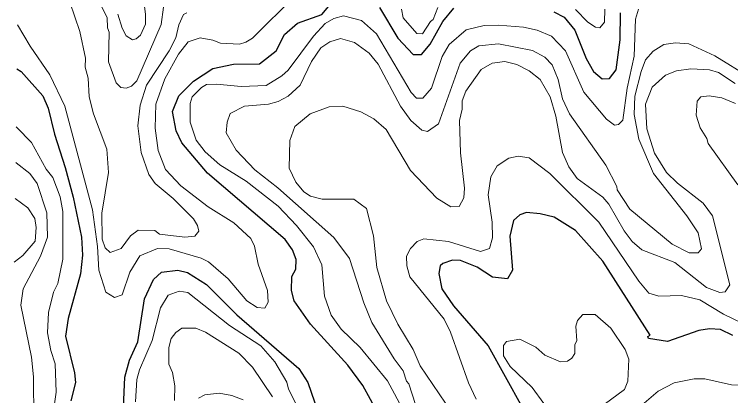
# Model space of a CAD drawing. Extents: x 673.6 to 698.9, y 7012 to 7040.1.
# Drawn here: x 673.671 to 675.069, y 7014.081 to 7014.825 of the extents above; entities that cross this region are included whole.
import ezdxf

# ---------------------------------------------------------------- set-up
doc = ezdxf.new("R2010")
doc.units = 0
doc.header["$LTSCALE"] = 0.032
doc.layers.add('1', color=7, linetype='Continuous', lineweight=25)
doc.layers.add('2', color=7, linetype='Continuous', lineweight=13)

msp = doc.modelspace()

# ---------------------------------------------------------------- linework, layer by layer
at = {"layer": '1'}
for points in [[(674.3807, 7014.0457), (674.3513, 7014.1007), (674.3214, 7014.1405), (674.2487, 7014.2203), (674.2172, 7014.2656), (674.2118, 7014.2862), (674.2126, 7014.3131), (674.2199, 7014.3277), (674.2208, 7014.3465), (674.2135, 7014.3655), (674.1992, 7014.3857), (674.0479, 7014.5148), (673.9979, 7014.5739), (673.9864, 7014.5976), (673.9794, 7014.6351), (673.9917, 7014.6656), (674.0204, 7014.6947), (674.0582, 7014.7191), (674.0988, 7014.7274), (674.1495, 7014.7286), (674.1816, 7014.7539), (674.1979, 7014.7857), (674.2233, 7014.8079), (674.2709, 7014.8244), (674.2953, 7014.8539)], [(674.3837, 7014.838), (674.4195, 7014.7783), (674.4493, 7014.7464), (674.4657, 7014.7465), (674.4824, 7014.7665), (674.5073, 7014.8112), (674.5284, 7014.8369)], [(674.7237, 7014.83), (674.7437, 7014.8191), (674.7646, 7014.7942), (674.7869, 7014.7384), (674.8015, 7014.7131), (674.8183, 7014.6988), (674.8326, 7014.6995), (674.8456, 7014.7166), (674.8535, 7014.7749), (674.8541, 7014.8281)], [(673.676, 7014.7185), (673.6842, 7014.7133), (673.7266, 7014.6661), (673.7366, 7014.6415), (673.7489, 7014.5911), (673.7698, 7014.5259), (673.7859, 7014.4682), (673.8017, 7014.39), (673.8041, 7014.3548), (673.8, 7014.3186), (673.7761, 7014.2315), (673.7706, 7014.1966), (673.7885, 7014.125), (673.7901, 7014.1066), (673.7811, 7014.0705)], [(675.0734, 7014.1979), (675.049, 7014.2096), (675.0278, 7014.2113), (675.0068, 7014.2081), (674.9453, 7014.1867), (674.9083, 7014.1925), (674.9073, 7014.1964), (674.9121, 7014.199), (674.8193, 7014.3433), (674.7663, 7014.403), (674.7245, 7014.429), (674.697, 7014.4357), (674.6707, 7014.4381), (674.6574, 7014.4335), (674.6448, 7014.4223), (674.6382, 7014.392), (674.6432, 7014.3259), (674.6331, 7014.3086), (674.6041, 7014.312), (674.5741, 7014.3313), (674.5413, 7014.3444), (674.5262, 7014.3451), (674.5069, 7014.3387), (674.5018, 7014.3342), (674.4995, 7014.3194), (674.5049, 7014.2893), (674.5279, 7014.2559), (674.5953, 7014.1779)], [(673.8831, 7014.0432), (673.8867, 7014.1167), (673.8956, 7014.1501), (673.9118, 7014.1858), (673.9246, 7014.2699), (673.9425, 7014.3077), (673.9579, 7014.3214), (673.9901, 7014.3256), (674.0088, 7014.3209), (674.046, 7014.2973), (674.1053, 7014.2381), (674.2261, 7014.1338), (674.2438, 7014.1061), (674.2768, 7014.0101)], [(674.5953, 7014.1779), (674.6622, 7014.0585), (674.678, 7014.0376), (674.7033, 7014.0127), (674.7719, 7013.9651), (674.827, 7013.9021)]]:
    msp.add_lwpolyline(points, dxfattribs=at)
at = {"layer": '2'}
for points in [[(673.8892, 7014.6807), (673.8786, 7014.6819), (673.8696, 7014.6911), (673.8545, 7014.7324), (673.856, 7014.7898), (673.8527, 7014.7984), (673.8518, 7014.819), (673.8172, 7014.8864), (673.8033, 7014.9205), (673.7876, 7014.9845), (673.7718, 7015.0241), (673.753, 7015.0725), (673.7476, 7015.0944), (673.7184, 7015.1631), (673.6828, 7015.2152)], [(673.8725, 7014.8255), (673.8811, 7014.7976), (673.8891, 7014.783), (673.9012, 7014.7752), (673.9087, 7014.7768), (673.9171, 7014.7843), (673.9266, 7014.8058), (673.9267, 7014.8248), (673.9135, 7014.9303)], [(673.7695, 7014.878), (673.7985, 7014.7911), (673.8099, 7014.7394), (673.8092, 7014.722), (673.8148, 7014.7006), (673.8166, 7014.6642), (673.825, 7014.6306), (673.8516, 7014.5617), (673.8543, 7014.5163), (673.8415, 7014.4369), (673.8422, 7014.386), (673.848, 7014.369), (673.8577, 7014.3603), (673.8791, 7014.3678), (673.8973, 7014.3923), (673.9126, 7014.4037), (673.9449, 7014.4028), (673.9541, 7014.3958), (674.0036, 7014.3897), (674.0232, 7014.392), (674.0308, 7014.402), (674.0285, 7014.4125), (674.0203, 7014.4259), (673.9807, 7014.4655), (673.9457, 7014.4948), (673.9332, 7014.5121), (673.9185, 7014.5553), (673.9119, 7014.6074), (673.9167, 7014.6473), (673.929, 7014.6868), (673.973, 7014.7535), (673.9857, 7014.7788), (673.9921, 7014.8047), (674.0009, 7014.8247), (674.0072, 7014.828)], [(673.9595, 7014.8652), (673.9619, 7014.8392), (673.9577, 7014.8051), (673.91, 7014.6951), (673.8992, 7014.6846), (673.8892, 7014.6807)], [(674.2195, 7014.8624), (674.1356, 7014.7786), (674.1226, 7014.7704), (674.11, 7014.7669), (674.073, 7014.7684), (674.0584, 7014.7746), (674.0337, 7014.7792), (674.0099, 7014.7711), (673.9911, 7014.7472), (673.9646, 7014.699), (673.9468, 7014.6495), (673.9459, 7014.6025), (673.9517, 7014.5592), (673.9657, 7014.5221), (673.9956, 7014.4903), (674.0493, 7014.4493), (674.0995, 7014.4182), (674.1325, 7014.3874), (674.1397, 7014.3725), (674.1468, 7014.3374), (674.1649, 7014.2861), (674.1665, 7014.2629), (674.1597, 7014.2516), (674.1449, 7014.2525), (674.1248, 7014.2657), (674.0879, 7014.3089), (674.0496, 7014.3421), (674.0355, 7014.3489), (673.973, 7014.367), (673.9503, 7014.3681)], [(674.4973, 7014.8381), (674.4885, 7014.8145), (674.4831, 7014.811), (674.4674, 7014.7868), (674.4562, 7014.7874), (674.4297, 7014.818), (674.4264, 7014.8351)], [(674.6646, 7014.7996), (674.6912, 7014.7938), (674.7193, 7014.7825), (674.7466, 7014.7536), (674.7821, 7014.6728), (674.8265, 7014.6206), (674.8424, 7014.6084), (674.85, 7014.6098), (674.8585, 7014.6184), (674.8668, 7014.6809), (674.8806, 7014.743), (674.8832, 7014.8153), (674.8892, 7014.8352)], [(674.8231, 7014.835), (674.8224, 7014.8093), (674.8137, 7014.7985), (674.8048, 7014.7998), (674.7902, 7014.8096), (674.7661, 7014.8345)], [(674.4314, 7014.0491), (674.3993, 7014.1099), (674.3455, 7014.1746), (674.309, 7014.2102), (674.2893, 7014.2379), (674.2759, 7014.2746), (674.2708, 7014.3358), (674.2547, 7014.3712), (674.2214, 7014.4129), (674.1855, 7014.4504), (674.1236, 7014.4993), (674.072, 7014.531), (674.0431, 7014.5565), (674.0259, 7014.579), (674.0138, 7014.6145), (674.0138, 7014.6509), (674.0179, 7014.6641), (674.0358, 7014.6822), (674.046, 7014.6878), (674.0654, 7014.6887), (674.1135, 7014.6838), (674.1624, 7014.6863), (674.1931, 7014.7048), (674.2055, 7014.7161), (674.2545, 7014.7824), (674.2777, 7014.8073), (674.2945, 7014.8168), (674.3135, 7014.8217), (674.3484, 7014.8126), (674.3774, 7014.7868), (674.4454, 7014.6721), (674.456, 7014.6612), (674.4683, 7014.661), (674.4853, 7014.6805), (674.5058, 7014.7427)], [(673.8497, 7014.2827), (673.8355, 7014.3259), (673.8329, 7014.372), (673.8233, 7014.4433), (673.7691, 7014.6454), (673.7403, 7014.7065), (673.7014, 7014.7625), (673.6772, 7014.8042)], [(674.5058, 7014.7427), (674.5194, 7014.7663), (674.5525, 7014.7945), (674.5881, 7014.8028), (674.6156, 7014.8038), (674.6646, 7014.7996)], [(674.2869, 7014.7711), (674.2692, 7014.7592), (674.2511, 7014.7328), (674.2286, 7014.6865), (674.205, 7014.6651), (674.186, 7014.6549), (674.167, 7014.6494), (674.1202, 7014.6459), (674.0919, 7014.6311), (674.086, 7014.6145), (674.0845, 7014.5938), (674.104, 7014.5597), (674.14, 7014.5214), (674.1849, 7014.4863), (674.2945, 7014.3891), (674.3252, 7014.3485), (674.3529, 7014.2621), (674.3688, 7014.2236), (674.4119, 7014.1524), (674.4294, 7014.1291), (674.4362, 7014.109), (674.441, 7014.104), (674.4735, 7014.0028)], [(674.4248, 7014.6457), (674.3806, 7014.7276), (674.3636, 7014.7489), (674.3346, 7014.77), (674.3071, 7014.7775), (674.2869, 7014.7711)], [(675.177, 7014.6577), (675.0381, 7014.744), (674.9875, 7014.7674), (674.9612, 7014.7693), (674.9386, 7014.7663), (674.9176, 7014.7528), (674.9027, 7014.7358), (674.8939, 7014.7135), (674.8817, 7014.6649), (674.8807, 7014.6297), (674.8896, 7014.581), (674.9184, 7014.5145), (674.9835, 7014.4317), (675.0054, 7014.3985), (675.0122, 7014.3674), (675.0052, 7014.3593), (674.9878, 7014.3594), (674.9544, 7014.3764), (674.8719, 7014.4445), (674.8475, 7014.4827), (674.8469, 7014.4892), (674.825, 7014.5307), (674.7543, 7014.6309), (674.7408, 7014.6599), (674.7325, 7014.6977), (674.7204, 7014.7265), (674.7061, 7014.7415), (674.6818, 7014.7543), (674.6156, 7014.7676), (674.5774, 7014.7635), (674.5613, 7014.7538), (674.5409, 7014.7297), (674.4985, 7014.6109), (674.4772, 7014.596), (674.4659, 7014.5985), (674.4448, 7014.6175), (674.4248, 7014.6457)], [(674.3723, 7014.6211), (674.3964, 7014.6003), (674.4439, 7014.5203), (674.4956, 7014.4658), (674.5226, 7014.4491), (674.539, 7014.4496), (674.5478, 7014.4669), (674.5496, 7014.4858), (674.5414, 7014.5549), (674.5397, 7014.6177), (674.5446, 7014.6398), (674.5447, 7014.6563), (674.5518, 7014.6749), (674.5821, 7014.7172), (674.6035, 7014.7297), (674.6284, 7014.7331), (674.6517, 7014.7272), (674.6758, 7014.7144), (674.6971, 7014.6979), (674.7165, 7014.6638), (674.7279, 7014.626), (674.741, 7014.5553), (674.7528, 7014.5273), (674.7692, 7014.5045), (674.8196, 7014.468), (674.8313, 7014.4545), (674.8611, 7014.4025), (674.8767, 7014.3814), (674.8954, 7014.3651), (674.9601, 7014.3405), (675.0217, 7014.2918), (675.0479, 7014.2821), (675.0581, 7014.2832), (675.0671, 7014.2967), (675.0332, 7014.4314), (675.0151, 7014.4565), (674.9648, 7014.4953), (674.9438, 7014.5165), (674.9203, 7014.5537), (674.905, 7014.6014), (674.9028, 7014.6495), (674.9158, 7014.6827), (674.9415, 7014.7063), (674.9631, 7014.7143), (674.9909, 7014.7183), (675.0275, 7014.7168), (675.0449, 7014.7116), (675.0774, 7014.6902)], [(675.0784, 7014.6511), (675.0518, 7014.6618), (675.027, 7014.6658), (675.0107, 7014.6639), (675.0032, 7014.6554), (675.0016, 7014.628), (675.0091, 7014.6036), (675.0226, 7014.5823), (675.0252, 7014.5727), (675.0832, 7014.4922)], [(674.2184, 7014.6057), (674.248, 7014.6308), (674.2853, 7014.6444), (674.312, 7014.6459), (674.3474, 7014.6345), (674.3723, 7014.6211)], [(673.6744, 7014.6056), (673.6759, 7014.6041), (673.7044, 7014.5747), (673.7328, 7014.523), (673.7457, 7014.5064), (673.7605, 7014.4688), (673.7655, 7014.4403), (673.7655, 7014.3469), (673.7557, 7014.2993), (673.7475, 7014.2825), (673.7376, 7014.2429), (673.7353, 7014.2034), (673.7418, 7014.1689), (673.7507, 7014.1431), (673.7524, 7014.0873), (673.7393, 7013.9972)], [(674.5497, 7014.0113), (674.463, 7014.1388), (674.4494, 7014.1707), (674.4191, 7014.22), (674.3969, 7014.2657), (674.3782, 7014.3309), (674.372, 7014.3929), (674.3583, 7014.4458), (674.3337, 7014.4644), (674.2719, 7014.464), (674.2491, 7014.4701), (674.2357, 7014.4782), (674.2202, 7014.4971), (674.2069, 7014.5248), (674.2085, 7014.5785), (674.2184, 7014.6057)], [(675.0914, 7014.2222), (675.0548, 7014.2396), (675.009, 7014.2679), (674.9727, 7014.2762), (674.9285, 7014.2747), (674.9089, 7014.281), (674.8894, 7014.3044), (674.8114, 7014.4195), (674.7158, 7014.5143), (674.6753, 7014.545), (674.6544, 7014.5482), (674.636, 7014.5445), (674.6134, 7014.5291), (674.601, 7014.5076), (674.5956, 7014.4723), (674.6037, 7014.4192), (674.6038, 7014.3886), (674.5982, 7014.3681)], [(673.7088, 7014.0343), (673.708, 7014.1175), (673.7045, 7014.1556), (673.6834, 7014.2573), (673.6882, 7014.2891), (673.7222, 7014.3529), (673.7357, 7014.3901), (673.7342, 7014.4373), (673.7156, 7014.4945), (673.7011, 7014.514), (673.6744, 7014.5351), (673.6735, 7014.5358)], [(673.6725, 7014.4656), (673.6972, 7014.447), (673.7106, 7014.4263), (673.7137, 7014.4086), (673.7112, 7014.3825), (673.6872, 7014.354), (673.6708, 7014.3414)], [(674.5982, 7014.3681), (674.5806, 7014.3619), (674.5184, 7014.3818), (674.4701, 7014.387), (674.4569, 7014.3815), (674.444, 7014.368)], [(673.9503, 7014.3681), (673.9155, 7014.3536), (673.896, 7014.3219), (673.8811, 7014.2777), (673.866, 7014.2723), (673.8497, 7014.2827)], [(674.444, 7014.368), (674.4361, 7014.3526), (674.4369, 7014.3341), (674.4428, 7014.3125), (674.5094, 7014.2298), (674.5219, 7014.2049), (674.5575, 7014.1057), (674.5719, 7014.0738)], [(673.907, 7014.0688), (673.9097, 7014.1121), (673.915, 7014.1313), (673.9401, 7014.1882), (673.9558, 7014.2521), (673.9712, 7014.2771), (673.9924, 7014.2844), (674.0093, 7014.282), (674.091, 7014.2179), (674.1519, 7014.1779), (674.1794, 7014.1465), (674.2025, 7014.1073), (674.2062, 7014.0935), (674.2434, 7014.0195)], [(674.7045, 7014.0653), (674.6814, 7014.0967), (674.6388, 7014.1376), (674.6252, 7014.1582), (674.6252, 7014.1786), (674.6315, 7014.1862), (674.6575, 7014.1907), (674.6886, 7014.1755), (674.7062, 7014.1598), (674.7369, 7014.1465), (674.7502, 7014.1483), (674.7587, 7014.1537), (674.7648, 7014.1632), (674.7649, 7014.1808), (674.7688, 7014.1875), (674.7665, 7014.2161), (674.7699, 7014.2274), (674.7803, 7014.239), (674.8042, 7014.239), (674.8347, 7014.2123), (674.8628, 7014.1705), (674.8699, 7014.1516), (674.8683, 7014.109), (674.8616, 7014.0929), (674.8221, 7014.0632)], [(674.175, 7014.0787), (674.1357, 7014.1364), (674.109, 7014.1636), (674.0441, 7014.2047), (674.0252, 7014.2121), (673.9974, 7014.2121), (673.9857, 7014.2039), (673.9767, 7014.1921), (673.9726, 7014.1748), (673.9726, 7014.1423), (673.9793, 7014.126), (673.9841, 7014.1001), (673.9834, 7014.0715)], [(674.8999, 7014.0661), (674.9277, 7014.0892), (674.9583, 7014.1057), (674.9979, 7014.1135)], [(674.9979, 7014.1135), (675.0187, 7014.1134), (675.0702, 7014.1021), (675.0968, 7014.1012), (675.1223, 7014.1062), (675.151, 7014.1044)], [(674.0302, 7014.0756), (674.0426, 7014.082), (674.0705, 7014.0855), (674.0951, 7014.0812), (674.1173, 7014.0724)]]:
    msp.add_lwpolyline(points, dxfattribs=at)

doc.saveas('drawing.dxf')
